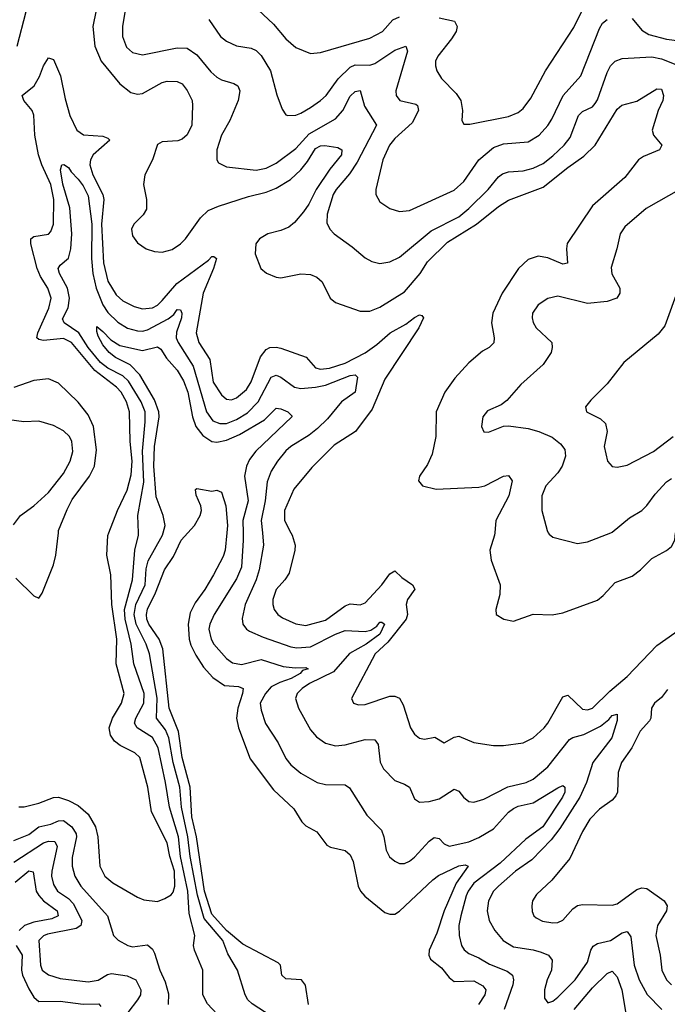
# Model space of a CAD drawing. Header units: inches. Extents: x 1305375 to 1407406, y 744550 to 841633.
# Tile 350 of 509: x 1393393 to 1396013, y 788091 to 792077. Entities that reach past the tile are written whole.
import ezdxf

# ---------------------------------------------------------------- set-up
doc = ezdxf.new("R2010")
doc.units = ezdxf.units.IN
doc.header["$MEASUREMENT"] = 0
doc.layers.add('B3798', color=7, linetype='Continuous')
doc.layers.add('B3799', color=7, linetype='Continuous')

msp = doc.modelspace()

# ---------------------------------------------------------------- linework, layer by layer
at = {"layer": 'B3798', "color": 5}
for points, elevation in [([(1393377, 789817), (1393450, 789744.6), (1393470, 789735.5), (1393484.2, 789755.8), (1393529.9, 789870.1), (1393539, 789910), (1393549.6, 790000)], 1020), ([(1393390.3, 788890.3), (1393411.5, 788891.5), (1393470, 788905.1), (1393530, 788928.2), (1393550, 788929.5), (1393590, 788916.8), (1393630, 788896.1), (1393670, 788860.5), (1393699.4, 788810), (1393709.3, 788770), (1393717, 788650), (1393738, 788610), (1393770, 788582.8), (1393870, 788525.5), (1393895, 788515), (1393950, 788507.9), (1393980.9, 788519.1), (1394005.3, 788534.7), (1394014, 788546), (1394020.8, 788570), (1394019.5, 788630), (1394000.1, 788690), (1393990, 788744.5), (1393925.7, 788870), (1393912.1, 788970), (1393878.8, 789090), (1393859.3, 789110), (1393799.3, 789139.3), (1393776.2, 789156.2), (1393760.8, 789180.8), (1393754.5, 789210), (1393768, 789250), (1393805.5, 789310), (1393815.7, 789350), (1393782.8, 789470), (1393785.8, 789570), (1393765.6, 789710), (1393761.2, 789830), (1393746.1, 789910), (1393749.9, 789989.9), (1393753.8, 790000)], 980), ([(1394191.8, 788051.8), (1394153, 788093), (1394134.2, 788130), (1394134.5, 788230), (1394099.8, 788310), (1394096.5, 788330), (1394101.5, 788370), (1394078.8, 788458.8), (1394073.7, 788550), (1394043.8, 788690), (1394034.9, 788770), (1393998.5, 788890), (1393983.2, 788990), (1393953.2, 789130), (1393930.9, 789170.9), (1393868.4, 789210), (1393858.2, 789230), (1393863.6, 789250), (1393895.1, 789310), (1393896.3, 789350), (1393855.2, 789470), (1393844.4, 789550), (1393819.3, 789650), (1393816.8, 789690), (1393849.6, 789810), (1393858.7, 789930), (1393873.4, 789990), (1393873.1, 790000)], 960), ([(1394410, 788043.9), (1394333.9, 788093.9), (1394316.5, 788110), (1394304.8, 788130), (1394274.4, 788230), (1394235.1, 788295.1), (1394215, 788350), (1394139.2, 788439.2), (1394112.9, 788532.9), (1394082.7, 788690), (1394073.2, 788770), (1394047.4, 788890), (1394041.2, 788970), (1394013.4, 789070), (1393996.5, 789170), (1393982.7, 789202.7), (1393946.2, 789250), (1393948.9, 789331.1), (1393917.9, 789510), (1393904.5, 789550), (1393864.3, 789630), (1393856.4, 789670), (1393863, 789710), (1393900.1, 789790), (1393905.3, 789854.7), (1393913.2, 789886.8), (1393971.2, 789990), (1393973.7, 790000)], 940), ([(1394561.2, 788090), (1394548.8, 788168.8), (1394533.5, 788190), (1394470, 788194.6), (1394453.8, 788210), (1394448.2, 788250), (1394439.1, 788259.1), (1394295.3, 788335.3), (1394230, 788390.6), (1394170, 788455.7), (1394141, 788550), (1394108.1, 788770), (1394090, 788850), (1394083.3, 788970), (1394050.7, 789090), (1394036.1, 789196.1), (1393997.9, 789290), (1393972.4, 789530), (1393957.1, 789570), (1393915.3, 789630), (1393907.4, 789650), (1393906.1, 789670), (1393910, 789691.3), (1393942.5, 789757.5), (1393979.3, 789850), (1394015.9, 789904.1), (1394045.7, 789970), (1394073, 790000)], 920), ([(1394230.5, 790000), (1394224, 789930), (1394215.8, 789904.2), (1394177, 789830), (1394142, 789770), (1394103.2, 789716.8), (1394083.2, 789676.8), (1394074, 789630), (1394078.9, 789570), (1394085.3, 789545.3), (1394105, 789505), (1394136.1, 789456.1), (1394174.3, 789414.3), (1394222.1, 789382.1), (1394278.5, 789378.5), (1394297.3, 789370), (1394294.8, 789350), (1394274.9, 789290), (1394270.6, 789250), (1394278.4, 789210), (1394325.6, 789085.6), (1394420.3, 788960.3), (1394502.7, 788882.7), (1394534.4, 788830), (1394550, 788813.6), (1394594.9, 788790), (1394635.4, 788735.4), (1394650, 788727.1), (1394710, 788713.5), (1394730, 788696.5), (1394742.4, 788670), (1394762.6, 788570), (1394771.4, 788550), (1394788.6, 788528.6), (1394870, 788463.5), (1394890, 788456), (1394910, 788456.5), (1394930, 788468.5), (1395064.5, 788595.5), (1395087.7, 788612.3), (1395170, 788652.3), (1395195.7, 788655.7), (1395206.7, 788650), (1395158.4, 788581.6), (1395110.7, 788470), (1395081.1, 788378.9), (1395049.3, 788310), (1395047.6, 788290), (1395054.4, 788274.4), (1395099.3, 788239.3), (1395130, 788199.5), (1395150, 788184.2), (1395230, 788185.8), (1395266.2, 788166.2), (1395278.1, 788150), (1395274.4, 788130), (1395249.3, 788090)], 920), ([(1394297, 790000), (1394297.7, 789970), (1394290, 789861.1), (1394270, 789813.6), (1394179.3, 789670), (1394162.1, 789630), (1394158.7, 789610), (1394167.1, 789570), (1394178.4, 789550), (1394230, 789490.9), (1394253.6, 789473.6), (1394290, 789467.3), (1394370, 789487.3), (1394459.1, 789459.1), (1394506.8, 789453.2), (1394550, 789455.3), (1394559.6, 789450), (1394537.5, 789442.5), (1394527.3, 789430), (1394491.5, 789410), (1394445.3, 789394.7), (1394410, 789376.1), (1394386.9, 789350), (1394366.4, 789310), (1394370, 789281.6), (1394387.9, 789227.9), (1394438.3, 789150), (1394470, 789086.7), (1394490, 789060.7), (1394530, 789027.7), (1394597.1, 788990), (1394630, 788980.6), (1394710, 788979.5), (1394727.1, 788967.1), (1394796.8, 788856.8), (1394857, 788797), (1394866.4, 788770), (1394875.6, 788715.6), (1394889, 788689), (1394910, 788670.2), (1394930, 788661.8), (1394950, 788661.8), (1394970, 788671.2), (1394990, 788687.2), (1395050, 788752.5), (1395070, 788766.4), (1395090, 788762.3), (1395110, 788741.3), (1395130, 788731.9), (1395209.4, 788749.4), (1395250, 788766.1), (1395310, 788802), (1395370, 788869), (1395390, 788884.6), (1395410, 788893.2), (1395470, 788906.4), (1395570, 788968.1), (1395590, 788977.3), (1395598.3, 788970), (1395597.9, 788950), (1395588.6, 788930), (1395508.9, 788810), (1395440, 788760), (1395336.9, 788663.1), (1395230, 788582.1), (1395207.9, 788550), (1395199.7, 788530), (1395177.2, 788450), (1395170.1, 788410), (1395170.6, 788370.6), (1395179.8, 788330), (1395191.3, 788311.3), (1395210, 788297.1), (1395250, 788279.5), (1395293.3, 788253.3), (1395365.1, 788225.1), (1395386.7, 788210), (1395391.3, 788190), (1395387.9, 788170), (1395352.6, 788070)], 940), ([(1394374.8, 790000), (1394379.9, 789950), (1394361.9, 789850), (1394349.2, 789810), (1394305.4, 789710), (1394293.1, 789653.1), (1394296.3, 789630), (1394310.1, 789610.1), (1394322.5, 789602.5), (1394378.2, 789578.2), (1394490, 789538.7), (1394514.6, 789534.6), (1394570, 789538.7), (1394670, 789589.3), (1394710, 789604.2), (1394790, 789600.1), (1394813.7, 789606.3), (1394837.8, 789622.2), (1394850, 789638.4), (1394858.2, 789638.2), (1394868.4, 789630), (1394850, 789589.3), (1394794.4, 789550), (1394727.8, 789512.2), (1394662.8, 789437.2), (1394565.9, 789390), (1394535.5, 789370), (1394515, 789350), (1394509.3, 789330), (1394521, 789290), (1394570, 789203.1), (1394593.6, 789173.6), (1394630, 789148.4), (1394670, 789137.3), (1394710, 789142.3), (1394790, 789163.5), (1394830, 789161.7), (1394843.7, 789143.7), (1394851.5, 789071.5), (1394864.8, 789044.8), (1394910, 788997.6), (1394950, 788983.2), (1394970, 788970.3), (1394990, 788923.7), (1395010, 788910.2), (1395050, 788912.9), (1395090, 788923.5), (1395150, 788962.3), (1395170, 788954.6), (1395189, 788930), (1395210, 788912.6), (1395230, 788909.3), (1395270, 788922), (1395367.9, 788972.1), (1395442.4, 788990), (1395470, 789003.4), (1395530, 789052.5), (1395617, 789163), (1395630, 789171.7), (1395675.7, 789184.3), (1395743.1, 789216.9), (1395776.1, 789243.9), (1395790, 789261.2), (1395810, 789266), (1395810, 789240.9), (1395788.2, 789170), (1395711.4, 789070), (1395685.8, 788990), (1395659, 788930), (1395577.5, 788802.5), (1395542.5, 788757.5), (1395464.3, 788675.7), (1395398.5, 788630), (1395329.5, 788570), (1395310, 788549.8), (1395289.5, 788510), (1395284.3, 788470), (1395291.8, 788430), (1395315.2, 788390), (1395348.5, 788350), (1395390, 788324.7), (1395470, 788312.5), (1395502.9, 788302.9), (1395531.6, 788290), (1395547.1, 788270), (1395543.8, 788230), (1395526.5, 788190), (1395515.8, 788150), (1395516.5, 788116.5), (1395530, 788097.1), (1395550, 788103.6), (1395570, 788120.2), (1395639.5, 788190), (1395690, 788261.7), (1395704, 788310), (1395713.3, 788326.7), (1395730, 788337.1), (1395782.6, 788350), (1395830, 788380.1), (1395850, 788386), (1395865, 788365), (1395878.3, 788250), (1395899.4, 788190), (1395931.7, 788131.7), (1395991, 788070)], 960), ([(1394490.2, 790000), (1394495.5, 789990), (1394507.1, 789950), (1394506.4, 789930), (1394482.6, 789837.4), (1394465.3, 789810), (1394430.1, 789770), (1394416.8, 789730), (1394416.6, 789710), (1394422.5, 789690), (1394437.4, 789670), (1394456.2, 789656.2), (1394510, 789632.2), (1394550, 789625.4), (1394630, 789646.6), (1394710, 789704.1), (1394730, 789712.9), (1394770, 789708.2), (1394790, 789716.5), (1394858.6, 789790), (1394890, 789834.6), (1394910, 789846.7), (1394938.6, 789818.6), (1394981.5, 789790), (1394991.5, 789771.5), (1394962.1, 789730), (1394956.9, 789710), (1394961.5, 789670), (1394956.6, 789650), (1394882.4, 789557.6), (1394831.3, 789510), (1394735.5, 789330), (1394744, 789310), (1394763.8, 789303.8), (1394790, 789304.9), (1394890, 789339.4), (1394910, 789339), (1394930, 789330.2), (1394944.4, 789304.4), (1394974.2, 789210), (1394990, 789184.9), (1395010, 789168.3), (1395030, 789165.4), (1395073, 789173), (1395110, 789150.4), (1395150, 789172.7), (1395170, 789177.3), (1395230, 789151.4), (1395310, 789139.3), (1395350, 789139), (1395430, 789149.3), (1395470, 789170.2), (1395514.2, 789210), (1395530, 789230.2), (1395590, 789336.5), (1395610, 789343.2), (1395670, 789285.6), (1395690, 789283), (1395710, 789290.2), (1395780.5, 789359.5), (1395850, 789417.9), (1395970, 789543.9), (1396079.7, 789620.3)], 980), ([(1395314.6, 790000), (1395313.7, 789990), (1395295.3, 789930), (1395300.7, 789890), (1395336.8, 789790), (1395335, 789750), (1395319.5, 789690), (1395320.5, 789670), (1395351, 789650), (1395390, 789642.3), (1395470, 789671.1), (1395547.5, 789667.5), (1395590, 789675.7), (1395730, 789728), (1395753.8, 789746.2), (1395801.4, 789798.6), (1395870, 789825.2), (1395904.7, 789850), (1395950, 789896.5), (1396010, 789929.2), (1396030, 789945.2), (1396043.4, 789970), (1396046.6, 790000)], 1020), ([(1395531.4, 790000), (1395534.3, 789994.3), (1395550, 789983.1), (1395650, 789956.5), (1395690, 789963.5), (1395783.7, 790000)], 1040), ([(1396014.2, 789365.8), (1395990, 789334.1), (1395961.5, 789310), (1395949.4, 789290), (1395946.5, 789250), (1395941.3, 789238.7), (1395903, 789197), (1395868.7, 789130), (1395827.9, 789070), (1395813.5, 789030), (1395811.9, 788950), (1395805.2, 788934.8), (1395790, 788918.2), (1395738.5, 788881.5), (1395699.4, 788840.6), (1395669.3, 788790.7), (1395618, 788682), (1395546.2, 788593.8), (1395483.5, 788536.5), (1395468, 788510), (1395464.4, 788490), (1395466.5, 788466.5), (1395473.4, 788450), (1395482.1, 788442.1), (1395508.2, 788428.2), (1395550, 788421.4), (1395570, 788423), (1395590, 788432.2), (1395630, 788477.6), (1395650, 788491.1), (1395670, 788495.3), (1395790, 788492.8), (1395810, 788497.7), (1395890, 788555.5), (1395910, 788562.5), (1395930, 788559.8), (1395999.6, 788510), (1396012.2, 788490), (1396009.3, 788470), (1395972.7, 788410), (1395967, 788370), (1395984.1, 788290), (1395990.8, 788230), (1396010, 788190.2), (1396030, 788170.2)], 980), ([(1393370, 788754.6), (1393430, 788779.4), (1393470.2, 788809.8), (1393519.1, 788820.9), (1393550, 788834.3), (1393570, 788834.9), (1393603.7, 788810), (1393621.3, 788781.3), (1393623.5, 788770), (1393605.3, 788685.3), (1393605.9, 788650), (1393615.7, 788610), (1393640.7, 788570), (1393748.7, 788450), (1393772.9, 788370), (1393791, 788351), (1393830, 788329.1), (1393850, 788324.7), (1393910, 788332.8), (1393930, 788315.2), (1393938.8, 788298.8), (1393960.1, 788230), (1393981.8, 788181.8), (1393994.4, 788134.4), (1393994.3, 788090)], 960), ([(1393370, 788667.4), (1393490, 788744.7), (1393510, 788752.4), (1393535, 788750), (1393544.2, 788730), (1393523.3, 788630), (1393522.2, 788610), (1393530, 788576.9), (1393546.7, 788550), (1393590, 788519.7), (1393610, 788499.3), (1393645.1, 788430), (1393640.1, 788410), (1393621.1, 788398.9), (1393505.2, 788374.8), (1393490, 788369.1), (1393470.9, 788350), (1393476.8, 788250), (1393484, 788230), (1393510.1, 788210.1), (1393556.4, 788196.4), (1393670, 788182.8), (1393710, 788189.1), (1393747.7, 788212.3), (1393764.1, 788215.9), (1393827.3, 788207.3), (1393862.9, 788190), (1393882.5, 788150), (1393881.4, 788130), (1393869.6, 788110), (1393830, 788058.5)], 940), ([(1393374.5, 788585.5), (1393430, 788631.6), (1393447.9, 788627.9), (1393460.4, 788550), (1393470, 788531.4), (1393490.1, 788510), (1393544.8, 788470), (1393548.7, 788450), (1393523.1, 788436.9), (1393450, 788423.3), (1393412.1, 788410), (1393390.5, 788390)], 920), ([(1393378.6, 788330), (1393402.6, 788290), (1393400.4, 788230), (1393404.9, 788210), (1393430, 788154.3), (1393450, 788120.1), (1393470, 788102.4), (1393556.5, 788103.5), (1393650, 788092.2), (1393713.1, 788093.1), (1393722, 788082)], 920), ([(1395635.6, 788070), (1395710, 788157.5), (1395770, 788215.5), (1395790, 788225.4), (1395810, 788202.4), (1395828.5, 788150), (1395848.8, 788030)], 940)]:
    msp.add_lwpolyline(points, dxfattribs=dict(at, elevation=elevation))
at = {"layer": 'B3799', "color": 5}
for points, elevation in [([(1395090, 792084.6), (1395151.9, 792071.9), (1395163.2, 792050), (1395158.8, 792030), (1395140.5, 791999.5), (1395084.3, 791930), (1395075.6, 791910), (1395074.7, 791890), (1395080.7, 791870), (1395100, 791840), (1395158.9, 791778.9), (1395177.2, 791750), (1395185, 791710), (1395182, 791670), (1395190, 791654), (1395214.2, 791654.2), (1395370, 791685.3), (1395410, 791701.5), (1395430, 791718), (1395460.9, 791759.1), (1395519.9, 791870), (1395634.3, 792045.7), (1395733.2, 792246.8)], 1080), ([(1393831.3, 792190), (1393808.8, 792050), (1393808.8, 792010), (1393825.6, 791965.6), (1393850, 791944.8), (1393890, 791935.5), (1394030, 791963.7), (1394070, 791962.7), (1394110, 791935.2), (1394166.5, 791866.5), (1394190, 791844.7), (1394210, 791833.4), (1394259.1, 791819.1), (1394275.6, 791810), (1394283.5, 791790), (1394276.3, 791750), (1394242.7, 791670), (1394208.8, 791610), (1394190.2, 791550.2), (1394190.3, 791510.3), (1394197.3, 791497.3), (1394230, 791481.7), (1394350, 791467.8), (1394390, 791476.3), (1394430, 791496.8), (1394510, 791555.6), (1394564.1, 791615.9), (1394670, 791676.4), (1394700.2, 791710), (1394730, 791768), (1394750, 791787.2), (1394770.8, 791790.8), (1394787.6, 791727.6), (1394837.1, 791650), (1394758.9, 791501.1), (1394727.2, 791452.8), (1394673.4, 791390), (1394661.8, 791370), (1394636.3, 791290), (1394635.1, 791255.1), (1394647.2, 791230), (1394665.7, 791210), (1394738.3, 791158.4), (1394790, 791114), (1394818, 791098), (1394850, 791090.2), (1394890, 791096.5), (1394930, 791116.3), (1395057.6, 791222.4), (1395170, 791279.4), (1395210, 791312.7), (1395287.5, 791390), (1395330, 791441.5), (1395346.5, 791453.5), (1395370, 791461.7), (1395430, 791465.9), (1395470, 791476.6), (1395510, 791495.9), (1395550, 791525.8), (1395595.2, 791570), (1395619.2, 791600.8), (1395653.8, 791690), (1395670, 791706.2), (1395710, 791725), (1395721.3, 791738.7), (1395730, 791752.6), (1395770, 791863.9), (1395783.2, 791890), (1395802.2, 791910), (1395830, 791920.9), (1395950, 791927), (1395990, 791919.2), (1396053.8, 791893.8)], 1040), ([(1393716.6, 792183.4), (1393689.6, 792050), (1393697.7, 791970), (1393722.9, 791910), (1393798, 791818), (1393842.9, 791782.9), (1393870, 791776.6), (1393890, 791779.2), (1393970, 791823.6), (1393990, 791828.3), (1394030, 791827.2), (1394050, 791817.1), (1394070, 791791.3), (1394090.2, 791750), (1394092.6, 791730), (1394089.4, 791650), (1394070, 791610.9), (1394050, 791594.2), (1394032.8, 791587.2), (1393970, 791583.5), (1393950, 791572.1), (1393930.1, 791510), (1393899.8, 791450), (1393893.9, 791410), (1393906.5, 791350), (1393906, 791310), (1393892.9, 791287.1), (1393854.3, 791250), (1393845.7, 791230), (1393850, 791202.3), (1393870, 791174), (1393904.6, 791150), (1393938.3, 791138.4), (1393970, 791136.2), (1394010, 791146.6), (1394043.9, 791170), (1394063.6, 791190), (1394124.8, 791275.2), (1394155.6, 791304.4), (1394197.6, 791322.4), (1394318.7, 791361.3), (1394390, 791379.2), (1394430, 791394.8), (1394488.6, 791430), (1394530, 791469.6), (1394557.1, 791502.9), (1394590, 791556), (1394610, 791567), (1394628.1, 791568.1), (1394680.2, 791560.2), (1394696.5, 791550), (1394695.3, 791530), (1394647.9, 791472.1), (1394592, 791390), (1394563, 791330), (1394540.7, 791299.3), (1394504.1, 791255.9), (1394482.1, 791238), (1394450, 791223.9), (1394397.3, 791210), (1394363.5, 791190), (1394347.8, 791170), (1394345.1, 791130), (1394369.2, 791070), (1394390.9, 791050.9), (1394430, 791034.7), (1394450, 791032.3), (1394530, 791048.4), (1394570, 791045.8), (1394594.6, 791034.6), (1394616.4, 791016.4), (1394649.6, 790949.6), (1394670, 790933), (1394770, 790896.8), (1394810, 790897.2), (1394850, 790913.4), (1394950, 790975.3), (1395012.5, 791050), (1395042.4, 791097.6), (1395123.6, 791176.4), (1395241.1, 791250), (1395330, 791320.5), (1395370, 791346.5), (1395510, 791399.7), (1395610, 791479.6), (1395675.1, 791524.9), (1395720.6, 791570), (1395810, 791715.5), (1395828.7, 791731.3), (1395890, 791747.3), (1395970, 791796.9), (1395990, 791796.3), (1395997.5, 791770), (1395994.5, 791750), (1395976, 791710), (1395951.6, 791630), (1395957.4, 791610), (1395990.4, 791570), (1395981.6, 791550), (1395916.2, 791523.8), (1395895.8, 791510), (1395840.8, 791439.2), (1395710, 791323.2), (1395608.1, 791171.9), (1395605.1, 791150), (1395608.6, 791091.4), (1395590, 791087.4), (1395530, 791113.1), (1395490, 791119.9), (1395450, 791106.5), (1395411, 791070), (1395345.1, 790970), (1395307.3, 790890), (1395301.2, 790850), (1395311.8, 790790), (1395310.9, 790769.1), (1395292.4, 790750), (1395264.9, 790735.1), (1395210, 790687.7), (1395153.8, 790626.2), (1395112.7, 790570), (1395078.2, 790490), (1395075.9, 790390), (1395062, 790318), (1395043.3, 790276.7), (1395010.4, 790230), (1395006.8, 790210), (1395022.8, 790190), (1395077.5, 790177.5), (1395250, 790185), (1395275.1, 790190), (1395350, 790229.2), (1395370, 790232.6), (1395384.7, 790210), (1395371.2, 790150), (1395319.1, 790050), (1395314.6, 790000)], 1020), ([(1393383, 791970), (1393419.3, 792110)], 1020), ([(1394357.7, 792117.7), (1394419.5, 792059.5), (1394470, 791999.6), (1394510, 791964.4), (1394570, 791940.8), (1394610, 791945.2), (1394810, 792003), (1394861.2, 792030), (1394902.9, 792077.1), (1394930, 792088.9)], 1080), ([(1394158.8, 792078.8), (1394205, 792010), (1394229.1, 791990), (1394270, 791971.6), (1394330, 791962.6), (1394350, 791952.4), (1394370, 791932.8), (1394407.7, 791870), (1394433.3, 791773.3), (1394454.8, 791714.8), (1394470, 791692.4), (1394478, 791690), (1394510, 791691.3), (1394530, 791698.9), (1394570, 791721.3), (1394610, 791750.9), (1394632.5, 791770), (1394681.9, 791838.1), (1394730, 791885.1), (1394750, 791894.1), (1394810, 791892.9), (1394830, 791899.6), (1394910, 791954.2), (1394954.8, 791970), (1394961.2, 791950), (1394914.8, 791790), (1394915.8, 791770), (1394930.8, 791750.8), (1394995.3, 791735.3), (1395001.8, 791730), (1395005.9, 791710), (1394980.1, 791659.9), (1394910, 791596.3), (1394889, 791570), (1394862.3, 791510), (1394833.8, 791390), (1394833.8, 791370), (1394850, 791340.3), (1394890, 791312.9), (1394930, 791300.7), (1394970, 791305.6), (1395150, 791387.9), (1395190, 791422.9), (1395249.9, 791510.1), (1395310, 791560.4), (1395350, 791574.2), (1395450, 791582.5), (1395494.8, 791610), (1395529.3, 791649.3), (1395545.2, 791674.8), (1395591.6, 791770), (1395663.2, 791850), (1395738.2, 792041.8), (1395750, 792064), (1395770, 792078.6)], 1060), ([(1395870, 792081.8), (1395910, 792035.1), (1395937.7, 792017.7), (1396010, 791998), (1396114.6, 791985.4)], 1060), ([(1393753.8, 790000), (1393788.4, 790090), (1393827.6, 790172.4), (1393844.5, 790235.5), (1393848.2, 790290), (1393840.5, 790370), (1393836.7, 790490), (1393824.5, 790530), (1393803, 790570), (1393784.2, 790590), (1393696.6, 790656.6), (1393602.3, 790770), (1393570, 790786.6), (1393490, 790778.9), (1393470, 790783.2), (1393461.9, 790790), (1393466, 790810), (1393511.4, 790910), (1393519.9, 790950), (1393507.5, 790990), (1393477.4, 791037.4), (1393463.6, 791070), (1393437.9, 791170), (1393438.5, 791190), (1393450, 791199.8), (1393510, 791209.4), (1393519.4, 791220.6), (1393530.3, 791250), (1393531.9, 791350), (1393519.1, 791410), (1393482.1, 791490), (1393468.7, 791530), (1393454.8, 791610), (1393450.8, 791690.8), (1393443.7, 791710), (1393410.5, 791750), (1393402.5, 791770), (1393451, 791809), (1393473, 791847), (1393490, 791891.3), (1393510, 791923.6), (1393530, 791915.9), (1393558, 791850), (1393577, 791757), (1393596.4, 791690), (1393624.3, 791630), (1393651, 791611), (1393730, 791606), (1393750, 791598.3), (1393757.3, 791590), (1393690.6, 791530), (1393679.7, 791510), (1393676.5, 791490), (1393688.5, 791450), (1393730.1, 791370), (1393733.4, 791350), (1393724.6, 791250), (1393732.6, 791092.6), (1393750, 791018.4), (1393783.7, 790963.7), (1393810, 790938.9), (1393856, 790916), (1393890, 790906.9), (1393930, 790911.5), (1393950, 790922), (1393970, 790940.4), (1394028.3, 791010), (1394156.4, 791103.6), (1394170, 791119.3), (1394179.1, 791119.1), (1394188.7, 791110), (1394177.2, 791070), (1394135.2, 790970), (1394106.4, 790810), (1394117.5, 790770), (1394162.1, 790702.2), (1394176.1, 790610), (1394210, 790558.4), (1394230, 790541), (1394250, 790538.3), (1394270, 790546.3), (1394310, 790580.5), (1394330, 790611.3), (1394367.1, 790712.9), (1394390, 790742.3), (1394405.3, 790750), (1394430, 790752.3), (1394450, 790748.1), (1394551.6, 790711.6), (1394590, 790667.8), (1394610, 790663.1), (1394646.3, 790666.3), (1394710, 790686.3), (1394790.6, 790729.4), (1394837.6, 790762.4), (1394891.3, 790810), (1394955.4, 790844.6), (1394990, 790871.5), (1395010, 790882.2), (1395019.8, 790879.8), (1395026.3, 790870), (1395007.8, 790830), (1394870, 790622), (1394818.8, 790501.1), (1394751.9, 790410), (1394665.7, 790354.3), (1394574.8, 790265.2), (1394502.7, 790177.3), (1394464.6, 790090), (1394464, 790050), (1394490.2, 790000)], 980), ([(1393873.1, 790000), (1393871.2, 790070), (1393894.7, 790205.3), (1393889.3, 790330.7), (1393901.2, 790450), (1393900.1, 790490), (1393885, 790530), (1393833.9, 790613.9), (1393810, 790635.3), (1393750, 790666.2), (1393719.5, 790690), (1393670.7, 790750), (1393632.5, 790810), (1393573.3, 790850), (1393566.7, 790866.7), (1393589.3, 790910.7), (1393594.2, 790950), (1393585.9, 790990), (1393553.7, 791050), (1393548.2, 791070), (1393556.9, 791083.1), (1393590, 791111.6), (1393599.4, 791150), (1393604.5, 791210), (1393596.4, 791316.4), (1393568.3, 791411.6), (1393558, 791470), (1393564, 791490), (1393571.6, 791491.6), (1393590, 791479.1), (1393600.9, 791461), (1393630, 791431.6), (1393650, 791404.3), (1393670, 791364.4), (1393684.6, 791250), (1393683.1, 791110), (1393688.6, 791050), (1393702.2, 790990), (1393730, 790922.9), (1393750, 790892.5), (1393790, 790852.5), (1393828.9, 790828.9), (1393870, 790817.4), (1393890, 790816.2), (1393910, 790821.3), (1393994.1, 790865.9), (1394016.2, 790883.8), (1394030, 790904.6), (1394043.5, 790903.5), (1394049, 790889), (1394047.1, 790870), (1394027.8, 790812.2), (1394026.7, 790790), (1394034.2, 790770), (1394094.4, 790674.4), (1394148.4, 790490), (1394174, 790454), (1394202.1, 790442.1), (1394230, 790442.6), (1394270, 790458.4), (1394314.5, 790485.6), (1394357.4, 790530), (1394410, 790630.1), (1394430, 790638.6), (1394450, 790630.7), (1394505.2, 790590), (1394530, 790584.9), (1394590, 790589.4), (1394630, 790597.8), (1394730, 790637), (1394750, 790640.2), (1394759.3, 790630), (1394750.6, 790569.4), (1394694.4, 790530), (1394638.9, 790461.1), (1394598.2, 790421.8), (1394564.7, 790395.3), (1394490.2, 790350), (1394470, 790332.2), (1394435.5, 790290), (1394410.1, 790249.9), (1394393.9, 790206.1), (1394386.6, 790130), (1394369.7, 790050), (1394374.8, 790000)], 960), ([(1396067.8, 791392.2), (1395927.5, 791312.5), (1395840.4, 791239.5), (1395822.3, 791210), (1395809.3, 791150), (1395785.4, 791074.6), (1395788.2, 791048.2), (1395820.7, 790990), (1395821.2, 790970), (1395808.7, 790950), (1395770, 790937), (1395690, 790928.7), (1395570, 790958.8), (1395530, 790948.5), (1395490, 790923.5), (1395468, 790890), (1395465.8, 790870), (1395470, 790851), (1395482.6, 790830), (1395545.3, 790770), (1395547.6, 790750), (1395543.6, 790730), (1395510, 790682), (1395420, 790600), (1395364.2, 790535.8), (1395341.1, 790518.9), (1395286.1, 790493.9), (1395266.7, 790470), (1395261.3, 790430), (1395270, 790408.4), (1395290, 790407), (1395350, 790432), (1395370, 790433.1), (1395450, 790422), (1395493, 790410), (1395547.1, 790387.1), (1395580.4, 790360.4), (1395597.7, 790337.7), (1395601.6, 790310), (1395587.9, 790270), (1395570, 790243.5), (1395521.5, 790190), (1395504.7, 790150), (1395505.8, 790090), (1395526.3, 790010), (1395531.4, 790000)], 1040), ([(1396058.4, 790990), (1396002.5, 790837.5), (1395975.2, 790804.8), (1395837, 790690), (1395770, 790603.5), (1395702.8, 790537.2), (1395682, 790510), (1395685.7, 790490), (1395742, 790462), (1395762.9, 790442.9), (1395769.3, 790410), (1395757, 790350), (1395770.3, 790290.3), (1395789.1, 790269.1), (1395810, 790265.7), (1395850, 790274), (1395956.9, 790330), (1396036.9, 790390)], 1060), ([(1393973.7, 790000), (1393981.2, 790030), (1393974.1, 790070), (1393945.2, 790145.2), (1393935.5, 790270), (1393937.9, 790350), (1393957, 790470), (1393955.9, 790490), (1393939.1, 790539.1), (1393879.3, 790639.3), (1393840.1, 790680.1), (1393780.7, 790710), (1393755.2, 790730), (1393730, 790761), (1393710, 790796.9), (1393704.5, 790815.5), (1393705.3, 790834.7), (1393730, 790815.8), (1393761.5, 790781.5), (1393798.1, 790758.1), (1393890, 790738.1), (1393950, 790753.1), (1393963.5, 790743.5), (1393987, 790707), (1394030, 790658.7), (1394055.9, 790615.9), (1394073.9, 790570), (1394091.9, 790470), (1394105.9, 790430), (1394134, 790394), (1394170, 790370.1), (1394190, 790367.7), (1394230, 790375), (1394282, 790398), (1394382.8, 790457.2), (1394430, 790504.4), (1394450, 790502), (1394477.3, 790490), (1394493.7, 790473.7), (1394494.6, 790470), (1394348.7, 790331.3), (1394323, 790297), (1394310.1, 790270), (1394302.1, 790230), (1394317.7, 790130), (1394295.6, 790050), (1394297, 790000)], 940), ([(1393549.6, 790000), (1393550.7, 790009.3), (1393585.6, 790094.4), (1393605.4, 790134.6), (1393676, 790230), (1393695.3, 790270), (1393703.5, 790336.5), (1393692, 790430), (1393670, 790477.4), (1393630, 790529), (1393550, 790606.4), (1393510, 790623.2), (1393450, 790617.2), (1393370, 790588.7)], 1020), ([(1393368, 790032), (1393396.3, 790070), (1393450, 790109.1), (1393510, 790163.9), (1393570, 790239.7), (1393597.9, 790290), (1393608.4, 790330), (1393604.2, 790370), (1393594, 790390), (1393570, 790412.4), (1393530, 790434.8), (1393470, 790451.6), (1393410, 790449), (1393350, 790458)], 1040), ([(1395783.7, 790000), (1395790, 790002.4), (1395859.5, 790060.5), (1395910, 790090.3), (1395930, 790110.3), (1395963.3, 790156.7), (1396010, 790206), (1396030, 790220.5)], 1040), ([(1394073, 790000), (1394100.3, 790030), (1394123, 790070), (1394128.3, 790090), (1394126, 790110), (1394107.6, 790152.4), (1394104.9, 790175.1), (1394110, 790179.1), (1394170, 790168.4), (1394190, 790173.4), (1394210, 790164.9), (1394226.4, 790110), (1394233.3, 790030), (1394230.5, 790000)], 920)]:
    msp.add_lwpolyline(points, dxfattribs=dict(at, elevation=elevation))

doc.saveas('drawing.dxf')
